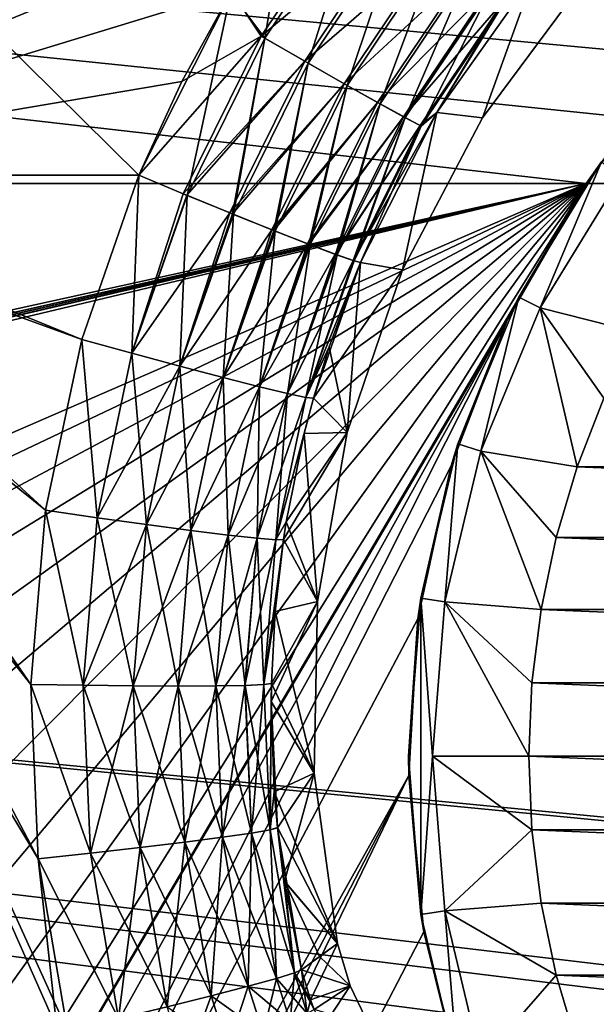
# Model space of a CAD drawing. Header units: metres. Extents: x -109 to 109, y -63 to 140.
# Tile 260 of 480: x -14.54 to -8.55, y 27.43 to 37.65. Entities that reach past the tile are written whole.
import ezdxf

# ---------------------------------------------------------------- set-up
doc = ezdxf.new("R2010")
doc.units = ezdxf.units.M
doc.layers.add('solid_502308_SW0001', color=7, linetype='CONTINUOUS')

msp = doc.modelspace()

# ---------------------------------------------------------------- linework, layer by layer
at = {"layer": 'solid_502308_SW0001'}
for points in [[(-76.5, 35.943851, 18.161783), (76.5, 35.943851, 18.161783), (76.5, 43.676754, 18.243267)], [(-76.5, 43.676754, 18.243267), (-76.5, 35.943851, 18.161783), (76.5, 43.676754, 18.243267)], [(-8.65567, 35.943851, -18.161783), (-76.5, 35.943851, -18.161783), (-76.5, 43.676754, -18.243267)], [(-8.14819, 36.622463, -18.178312), (-8.65567, 35.943851, -18.161783), (-76.5, 43.676754, -18.243267)], [(-7.587639, 37.257935, -18.192156), (-8.14819, 36.622463, -18.178312), (-76.5, 43.676754, -18.243267)], [(-6.977654, 37.846157, -18.203558), (-7.587639, 37.257935, -18.192156), (-76.5, 43.676754, -18.243267)], [(-11.755332, 38.835403, -14.819321), (-17.304546, 39.584164, -14.829102), (-18.592478, 36.031166, -14.762904)], [(-13.300772, 36.031166, 14.762904), (-18.073965, 36.031166, 14.762904), (-16.817614, 39.503925, 14.82816)], [(-12.344902, 37.928818, 14.804499), (-13.300772, 36.031166, 14.762904), (-16.817614, 39.503925, 14.82816)], [(-12.031625, 37.475391, -14.745392), (-11.016097, 38.990276, -14.770235), (-12.338088, 37.940155, -14.804704)], [(-10.601089, 38.671707, -14.595959), (-11.016097, 38.990276, -14.770235), (-12.031625, 37.475391, -14.745392)], [(-10.984507, 38.965614, 14.761302), (-11.993272, 37.453037, 14.735457), (-11.762776, 38.824806, 14.819166)], [(-11.542555, 37.193848, 14.551708), (-11.993272, 37.453037, 14.735457), (-10.984507, 38.965614, 14.761302)], [(-10.571759, 38.648914, 14.578458), (-11.542555, 37.193848, 14.551708), (-10.984507, 38.965614, 14.761302)], [(-11.755332, 38.835403, -14.819321), (-18.592478, 36.031166, -14.762904), (-12.338088, 37.940155, -14.804704)], [(-11.993272, 37.453037, 14.735457), (-12.344902, 37.928818, 14.804499), (-11.762776, 38.824806, 14.819166)], [(-11.578176, 37.214417, -14.571132), (-10.601089, 38.671707, -14.595959), (-12.031625, 37.475391, -14.745392)], [(-10.225701, 38.38517, -14.311232), (-10.601089, 38.671707, -14.595959), (-11.578176, 37.214417, -14.571132)], [(-11.136673, 36.962856, 14.258462), (-11.542555, 37.193848, 14.551708), (-10.571759, 38.648914, 14.578458)], [(-10.200069, 38.365345, 14.286014), (-11.136673, 36.962856, 14.258462), (-10.571759, 38.648914, 14.578458)], [(-11.167823, 36.980656, -14.28643), (-10.225701, 38.38517, -14.311232), (-11.578176, 37.214417, -14.571132)], [(-9.908199, 38.144604, -13.929906), (-10.225701, 38.38517, -14.311232), (-11.167823, 36.980656, -14.28643)], [(-10.795372, 36.771313, 13.869987), (-11.136673, 36.962856, 14.258462), (-10.200069, 38.365345, 14.286014)], [(-9.88752, 38.1287, 13.898198), (-10.795372, 36.771313, 13.869987), (-10.200069, 38.365345, 14.286014)], [(-10.820532, 36.785477, -13.905137), (-9.908199, 38.144604, -13.929906), (-11.167823, 36.980656, -14.28643)], [(-9.66403, 37.961712, -13.470535), (-9.908199, 38.144604, -13.929906), (-10.820532, 36.785477, -13.905137)], [(-10.535258, 36.628529, 13.405181), (-10.795372, 36.771313, 13.869987), (-9.88752, 38.1287, 13.898198)], [(-9.649319, 37.950493, 13.43388), (-10.535258, 36.628529, 13.405181), (-9.88752, 38.1287, 13.898198)], [(-9.731447, 36.62772), (-10.207394, 36.680573, 12.392159), (-9.197535, 38.103737, 12.417472)], [(-9.497055, 37.83939, 12.91565), (-9.197535, 38.103737, 12.417472), (-10.207394, 36.680573, 12.392159)], [(-9.197295, 38.104027, -12.417476), (-10.207151, 36.680973, -12.392167), (-9.731447, 36.62772)], [(-9.505075, 37.845394, -12.95547), (-10.207151, 36.680973, -12.392167), (-9.197295, 38.104027, -12.417476)], [(-9.197295, 38.104027, -12.417476), (-9.731447, 36.62772), (-8.667456, 38.058121)], [(-8.667456, 38.058121), (-9.731447, 36.62772), (-9.197535, 38.103737, 12.417472)], [(-12.338088, 37.940155, -14.804704), (-18.592478, 36.031166, -14.762904), (-12.85432, 37.00351, -14.786004)], [(-12.344902, 37.928818, 14.804499), (-12.798355, 35.82198, 14.697416), (-13.300772, 36.031166, 14.762904)], [(-12.031625, 37.475391, -14.745392), (-12.338088, 37.940155, -14.804704), (-12.85432, 37.00351, -14.786004)], [(-11.993272, 37.453037, 14.735457), (-12.798355, 35.82198, 14.697416), (-12.344902, 37.928818, 14.804499)], [(-10.5532, 36.638382, -13.445806), (-9.66403, 37.961712, -13.470535), (-10.820532, 36.785477, -13.905137)], [(-10.5532, 36.638382, -13.445806), (-9.505075, 37.845394, -12.95547), (-9.66403, 37.961712, -13.470535)], [(-10.368988, 36.541458, 12.886662), (-10.535258, 36.628529, 13.405181), (-9.649319, 37.950493, 13.43388)], [(-9.497055, 37.83939, 12.91565), (-10.368988, 36.541458, 12.886662), (-9.649319, 37.950493, 13.43388)], [(-10.5532, 36.638382, -13.445806), (-10.378835, 36.54652, -12.930784), (-9.505075, 37.845394, -12.95547)], [(-9.505075, 37.845394, -12.95547), (-10.378835, 36.54652, -12.930784), (-10.207151, 36.680973, -12.392167)], [(-9.497055, 37.83939, 12.91565), (-10.207394, 36.680573, 12.392159), (-10.368988, 36.541458, 12.886662)], [(-12.031625, 37.475391, -14.745392), (-12.85432, 37.00351, -14.786004), (-13.300772, 36.031166, -14.762904)], [(-12.84028, 35.839314, -14.707575), (-12.031625, 37.475391, -14.745392), (-13.300772, 36.031166, -14.762904)], [(-11.578176, 37.214417, -14.571132), (-12.031625, 37.475391, -14.745392), (-12.84028, 35.839314, -14.707575)], [(-11.993272, 37.453037, 14.735457), (-12.327234, 35.628841, 14.51863), (-12.798355, 35.82198, 14.697416)], [(-11.993272, 37.453037, 14.735457), (-12.317328, 35.624813, 14.513489), (-12.327234, 35.628841, 14.51863)], [(-11.542555, 37.193848, 14.551708), (-12.317328, 35.624813, 14.513489), (-11.993272, 37.453037, 14.735457)], [(-11.578176, 37.214417, -14.571132), (-12.84028, 35.839314, -14.707575), (-12.802204, 35.82357, -14.698386)], [(-12.356271, 35.640648, -14.533343), (-11.578176, 37.214417, -14.571132), (-12.802204, 35.82357, -14.698386)], [(-11.167823, 36.980656, -14.28643), (-11.578176, 37.214417, -14.571132), (-12.356271, 35.640648, -14.533343)], [(-11.542555, 37.193848, 14.551708), (-11.898345, 35.456192, 14.232143), (-12.317328, 35.624813, 14.513489)], [(-11.542555, 37.193848, 14.551708), (-11.884151, 35.450542, 14.220101), (-11.898345, 35.456192, 14.232143)], [(-11.136673, 36.962856, 14.258462), (-11.884151, 35.450542, 14.220101), (-11.542555, 37.193848, 14.551708)], [(-12.85432, 37.00351, -14.786004), (-18.592478, 36.031166, -14.762904), (-13.300772, 36.031166, -14.762904)], [(-11.167823, 36.980656, -14.28643), (-12.356271, 35.640648, -14.533343), (-12.327234, 35.628841, -14.51863)], [(-11.918216, 35.464108, -14.248686), (-11.167823, 36.980656, -14.28643), (-12.327234, 35.628841, -14.51863)], [(-10.820532, 36.785477, -13.905137), (-11.167823, 36.980656, -14.28643), (-11.918216, 35.464108, -14.248686)], [(-11.136673, 36.962856, 14.258462), (-11.535836, 35.313797, 13.852488), (-11.884151, 35.450542, 14.220101)], [(-11.136673, 36.962856, 14.258462), (-11.519898, 35.307648, 13.831527), (-11.535836, 35.313797, 13.852488)], [(-10.795372, 36.771313, 13.869987), (-11.519898, 35.307648, 13.831527), (-11.136673, 36.962856, 14.258462)], [(-10.820532, 36.785477, -13.905137), (-11.918216, 35.464108, -14.248686), (-11.898345, 35.456192, -14.232143)], [(-11.547428, 35.318279, -13.867451), (-10.820532, 36.785477, -13.905137), (-11.898345, 35.456192, -14.232143)], [(-10.5532, 36.638382, -13.445806), (-10.820532, 36.785477, -13.905137), (-11.547428, 35.318279, -13.867451)], [(-10.795372, 36.771313, 13.869987), (-11.256866, 35.208397, 13.397631), (-11.519898, 35.307648, 13.831527)], [(-10.795372, 36.771313, 13.869987), (-11.242293, 35.203075, 13.366673), (-11.256866, 35.208397, 13.397631)], [(-10.535258, 36.628529, 13.405181), (-11.242293, 35.203075, 13.366673), (-10.795372, 36.771313, 13.869987)], [(-10.5532, 36.638382, -13.445806), (-11.547428, 35.318279, -13.867451), (-11.535836, 35.313797, -13.852488)], [(-11.261949, 35.210258, -13.408188), (-10.5532, 36.638382, -13.445806), (-11.535836, 35.313797, -13.852488)], [(-11.261949, 35.210258, -13.408188), (-10.378835, 36.54652, -12.930784), (-10.5532, 36.638382, -13.445806)], [(-10.535258, 36.628529, 13.405181), (-11.074638, 35.144978, 12.889105), (-11.242293, 35.203075, 13.366673)], [(-11.074638, 35.144978, -12.889105), (-10.99778, 35.126541, -12.350977), (-10.207151, 36.680973, -12.392167)], [(-10.378835, 36.54652, -12.930784), (-11.074638, 35.144978, -12.889105), (-10.207151, 36.680973, -12.392167)], [(-10.535258, 36.628529, 13.405181), (-11.064841, 35.141918, 12.848156), (-11.074638, 35.144978, 12.889105)], [(-10.368988, 36.541458, 12.886662), (-11.064841, 35.141918, 12.848156), (-10.535258, 36.628529, 13.405181)], [(-10.207151, 36.680973, -12.392167), (-10.99778, 35.126541, -12.350977), (-10.561529, 35.050175)], [(-10.561529, 35.050175), (-10.99778, 35.126541, 12.350977), (-10.207394, 36.680573, 12.392159)], [(-10.368988, 36.541458, 12.886662), (-10.207394, 36.680573, 12.392159), (-10.99778, 35.126541, 12.350977)], [(-10.207151, 36.680973, -12.392167), (-10.561529, 35.050175), (-9.731447, 36.62772)], [(-9.731447, 36.62772), (-10.561529, 35.050175), (-10.207394, 36.680573, 12.392159)], [(-8.494868, 36.171505, -16.238144), (-8.65567, 35.943851, -18.161783), (-8.14819, 36.622463, -18.178312)], [(-11.256866, 35.208397, -13.397631), (-10.378835, 36.54652, -12.930784), (-11.261949, 35.210258, -13.408188)], [(-11.256866, 35.208397, -13.397631), (-11.074638, 35.144978, -12.889105), (-10.378835, 36.54652, -12.930784)], [(-10.368988, 36.541458, 12.886662), (-10.99778, 35.126541, 12.350977), (-11.064841, 35.141918, 12.848156)], [(-9.355701, 34.766621, -16.238144), (-8.65567, 35.943851, -18.161783), (-8.494868, 36.171505, -16.238144)], [(-9.132862, 34.653294, -16.238144), (-9.355701, 34.766621, -16.238144), (-8.494868, 36.171505, -16.238144)], [(-8.292424, 36.024799, -16.238144), (-9.132862, 34.653294, -16.238144), (-8.494868, 36.171505, -16.238144)], [(-12.844109, 15.340322, -14.231384), (-18.592478, 36.031166, -14.762904), (-20.089565, 9.311624, -14.076515)], [(-13.893529, 34.326725, -14.719119), (-13.300772, 36.031166, -14.762904), (-18.592478, 36.031166, -14.762904)], [(-14.421707, 30.746977, -14.62716), (-18.592478, 36.031166, -14.762904), (-14.344998, 28.935478, -14.580626)], [(-12.844109, 15.340322, -14.231384), (-14.344998, 28.935478, -14.580626), (-18.592478, 36.031166, -14.762904)], [(-14.270449, 32.553234, -14.673561), (-18.592478, 36.031166, -14.762904), (-14.421707, 30.746977, -14.62716)], [(-13.893529, 34.326725, -14.719119), (-18.592478, 36.031166, -14.762904), (-14.270449, 32.553234, -14.673561)], [(-18.073965, 36.031166, 14.762904), (-12.915963, 20.625893, 14.367164), (-18.305847, 20.625893, 14.367164)], [(-13.80707, 26.396374, 14.515399), (-12.915963, 20.625893, 14.367164), (-18.073965, 36.031166, 14.762904)], [(-13.80707, 26.396374, 14.515399), (-18.073965, 36.031166, 14.762904), (-14.042736, 27.150932, 14.534783)], [(-14.34504, 28.935701, 14.580631), (-14.042736, 27.150932, 14.534783), (-18.073965, 36.031166, 14.762904)], [(-14.421713, 30.746956, 14.62716), (-14.34504, 28.935701, 14.580631), (-18.073965, 36.031166, 14.762904)], [(-14.270452, 32.553253, 14.673561), (-14.421713, 30.746956, 14.62716), (-18.073965, 36.031166, 14.762904)], [(-13.893601, 34.326534, 14.719114), (-14.270452, 32.553253, 14.673561), (-18.073965, 36.031166, 14.762904)], [(-13.300772, 36.031166, 14.762904), (-13.893601, 34.326534, 14.719114), (-18.073965, 36.031166, 14.762904)], [(-13.300772, 36.031166, 14.762904), (-13.371789, 34.182575, 14.655948), (-13.893601, 34.326534, 14.719114)], [(-13.371711, 34.182755, -14.656), (-13.300772, 36.031166, -14.762904), (-13.893529, 34.326725, -14.719119)], [(-12.798355, 35.82198, 14.697416), (-13.371789, 34.182575, 14.655948), (-13.300772, 36.031166, 14.762904)], [(-13.371711, 34.182755, -14.656), (-12.84028, 35.839314, -14.707575), (-13.300772, 36.031166, -14.762904)], [(-9.132778, 34.653481, -34.238144), (-9.132862, 34.653294, -16.238144), (-8.292424, 36.024799, -16.238144)], [(-8.292499, 36.024696, -34.238144), (-9.132778, 34.653481, -34.238144), (-8.292424, 36.024799, -16.238144)], [(-8.292499, 36.024696, -34.238144), (-8.135121, 34.402508, -35.238144), (-9.132778, 34.653481, -34.238144)], [(69.468643, 21.833605, 17.799309), (76.5, 35.943851, 18.161783), (-76.5, 35.943851, 18.161783)], [(67.435486, 21.949877, 17.802296), (69.468643, 21.833605, 17.799309), (-76.5, 35.943851, 18.161783)], [(40.900002, 21.949877, 17.802296), (67.435486, 21.949877, 17.802296), (-76.5, 35.943851, 18.161783)], [(38.606739, 21.79129, 17.798223), (40.900002, 21.949877, 17.802296), (-76.5, 35.943851, 18.161783)], [(36.353371, 21.317671, 17.786057), (38.606739, 21.79129, 17.798223), (-76.5, 35.943851, 18.161783)], [(34.18816, 20.53858, 17.766043), (36.353371, 21.317671, 17.786057), (-76.5, 35.943851, 18.161783)], [(31.215277, 20.53858, 17.766043), (34.18816, 20.53858, 17.766043), (-76.5, 35.943851, 18.161783)], [(28.242392, 20.53858, 17.766043), (31.215277, 20.53858, 17.766043), (-76.5, 35.943851, 18.161783)], [(25.269508, 20.53858, 17.766043), (28.242392, 20.53858, 17.766043), (-76.5, 35.943851, 18.161783)], [(22.296625, 20.53858, 17.766043), (25.269508, 20.53858, 17.766043), (-76.5, 35.943851, 18.161783)], [(19.323742, 20.53858, 17.766043), (22.296625, 20.53858, 17.766043), (-76.5, 35.943851, 18.161783)], [(16.350859, 20.53858, 17.766043), (19.323742, 20.53858, 17.766043), (-76.5, 35.943851, 18.161783)], [(13.377975, 20.53858, 17.766043), (16.350859, 20.53858, 17.766043), (-76.5, 35.943851, 18.161783)], [(10.405092, 20.53858, 17.766043), (13.377975, 20.53858, 17.766043), (-76.5, 35.943851, 18.161783)], [(7.432209, 20.53858, 17.766043), (10.405092, 20.53858, 17.766043), (-76.5, 35.943851, 18.161783)], [(4.459325, 20.53858, 17.766043), (7.432209, 20.53858, 17.766043), (-76.5, 35.943851, 18.161783)], [(1.486442, 20.53858, 17.766043), (4.459325, 20.53858, 17.766043), (-76.5, 35.943851, 18.161783)], [(-1.486442, 20.53858, 17.766043), (1.486442, 20.53858, 17.766043), (-76.5, 35.943851, 18.161783)], [(-4.459325, 20.53858, 17.766043), (-1.486442, 20.53858, 17.766043), (-76.5, 35.943851, 18.161783)], [(-7.432209, 20.53858, 17.766043), (-4.459325, 20.53858, 17.766043), (-76.5, 35.943851, 18.161783)], [(-10.405092, 20.53858, 17.766043), (-7.432209, 20.53858, 17.766043), (-76.5, 35.943851, 18.161783)], [(-13.377975, 20.53858, 17.766043), (-10.405092, 20.53858, 17.766043), (-76.5, 35.943851, 18.161783)], [(-16.350859, 20.53858, 17.766043), (-13.377975, 20.53858, 17.766043), (-76.5, 35.943851, 18.161783)], [(-76.5, 21.024673, -17.77853), (-76.5, 35.943851, -18.161783), (-8.65567, 35.943851, -18.161783)], [(-74.365692, 21.152267, -17.781807), (-76.5, 21.024673, -17.77853), (-8.65567, 35.943851, -18.161783)], [(-74.275269, 21.162558, -17.782072), (-74.365692, 21.152267, -17.781807), (-8.65567, 35.943851, -18.161783)], [(-72.027893, 21.481852, -17.790274), (-74.275269, 21.162558, -17.782072), (-8.65567, 35.943851, -18.161783)], [(-71.851234, 21.508389, -17.790955), (-72.027893, 21.481852, -17.790274), (-8.65567, 35.943851, -18.161783)], [(-69.732101, 21.804592, -17.798565), (-71.851234, 21.508389, -17.790955), (-8.65567, 35.943851, -18.161783)], [(-69.464867, 21.833981, -17.79932), (-69.732101, 21.804592, -17.798565), (-8.65567, 35.943851, -18.161783)], [(-67.435486, 21.949877, -17.802296), (-69.464867, 21.833981, -17.79932), (-8.65567, 35.943851, -18.161783)], [(-40.900002, 21.949877, -17.802296), (-67.435486, 21.949877, -17.802296), (-8.65567, 35.943851, -18.161783)], [(-38.531078, 21.780636, -17.797949), (-40.900002, 21.949877, -17.802296), (-8.65567, 35.943851, -18.161783)], [(-36.203674, 21.274462, -17.784946), (-38.531078, 21.780636, -17.797949), (-8.65567, 35.943851, -18.161783)], [(-33.974323, 20.442659, -17.763578), (-36.203674, 21.274462, -17.784946), (-8.65567, 35.943851, -18.161783)], [(-31.885939, 19.301701, -17.734268), (-33.974323, 20.442659, -17.763578), (-8.65567, 35.943851, -18.161783)], [(-29.981926, 17.875437, -17.69763), (-31.885939, 19.301701, -17.734268), (-8.65567, 35.943851, -18.161783)], [(-28.300684, 16.192972, -17.654409), (-29.981926, 17.875437, -17.69763), (-8.65567, 35.943851, -18.161783)], [(-26.875666, 14.28767, -17.605465), (-28.300684, 16.192972, -17.654409), (-8.65567, 35.943851, -18.161783)], [(-25.736071, 12.197972, -17.551783), (-26.875666, 14.28767, -17.605465), (-8.65567, 35.943851, -18.161783)], [(-24.905809, 9.967262, -17.49448), (-25.736071, 12.197972, -17.551783), (-8.65567, 35.943851, -18.161783)], [(-24.612009, 8.812106, -17.464806), (-24.905809, 9.967262, -17.49448), (-8.65567, 35.943851, -18.161783)], [(-24.612009, 8.812106, -17.464806), (-8.65567, 35.943851, -18.161783), (-9.470439, 34.534348, -18.125574)], [(-9.355701, 34.766621, -16.238144), (-9.470439, 34.534348, -18.125574), (-8.65567, 35.943851, -18.161783)], [(-12.798355, 35.82198, 14.697416), (-12.87479, 34.048454, 14.47707), (-13.371789, 34.182575, 14.655948)], [(-13.371711, 34.182755, -14.656), (-12.802204, 35.82357, -14.698386), (-12.84028, 35.839314, -14.707575)], [(-13.371711, 34.182755, -14.656), (-12.356271, 35.640648, -14.533343), (-12.802204, 35.82357, -14.698386)], [(-12.798355, 35.82198, 14.697416), (-12.327234, 35.628841, 14.51863), (-12.87479, 34.048454, 14.47707)], [(-12.874696, 34.048653, -14.477116), (-12.356271, 35.640648, -14.533343), (-13.371711, 34.182755, -14.656)], [(-12.327234, 35.628841, 14.51863), (-12.317328, 35.624813, 14.513489), (-12.87479, 34.048454, 14.47707)], [(-12.317328, 35.624813, 14.513489), (-12.426205, 33.930599, 14.190934), (-12.87479, 34.048454, 14.47707)], [(-12.874696, 34.048653, -14.477116), (-12.327234, 35.628841, -14.51863), (-12.356271, 35.640648, -14.533343)], [(-12.874696, 34.048653, -14.477116), (-11.918216, 35.464108, -14.248686), (-12.327234, 35.628841, -14.51863)], [(-12.317328, 35.624813, 14.513489), (-11.898345, 35.456192, 14.232143), (-12.426205, 33.930599, 14.190934)], [(-12.426097, 33.930817, -14.190969), (-11.918216, 35.464108, -14.248686), (-12.874696, 34.048653, -14.477116)], [(-12.426097, 33.930817, -14.190969), (-11.898345, 35.456192, -14.232143), (-11.918216, 35.464108, -14.248686)], [(-11.898345, 35.456192, 14.232143), (-11.884151, 35.450542, 14.220101), (-12.426205, 33.930599, 14.190934)], [(-11.884151, 35.450542, 14.220101), (-12.047349, 33.834614, 13.811135), (-12.426205, 33.930599, 14.190934)], [(-12.426097, 33.930817, -14.190969), (-11.547428, 35.318279, -13.867451), (-11.898345, 35.456192, -14.232143)], [(-11.884151, 35.450542, 14.220101), (-11.535836, 35.313797, 13.852488), (-12.047349, 33.834614, 13.811135)], [(-12.047232, 33.83485, -13.811155), (-11.547428, 35.318279, -13.867451), (-12.426097, 33.930817, -14.190969)], [(-11.535836, 35.313797, 13.852488), (-11.519898, 35.307648, 13.831527), (-12.047349, 33.834614, 13.811135)], [(-11.519898, 35.307648, 13.831527), (-11.756227, 33.765057, 13.355723), (-12.047349, 33.834614, 13.811135)], [(-12.047232, 33.83485, -13.811155), (-11.535836, 35.313797, -13.852488), (-11.547428, 35.318279, -13.867451)], [(-12.047232, 33.83485, -13.811155), (-11.261949, 35.210258, -13.408188), (-11.535836, 35.313797, -13.852488)], [(-11.519898, 35.307648, 13.831527), (-11.256866, 35.208397, 13.397631), (-11.756227, 33.765057, 13.355723)], [(-11.756104, 33.765308, -13.355726), (-11.261949, 35.210258, -13.408188), (-12.047232, 33.83485, -13.811155)], [(-11.256866, 35.208397, 13.397631), (-11.242293, 35.203075, 13.366673), (-11.756227, 33.765057, 13.355723)], [(-11.242293, 35.203075, 13.366673), (-11.566673, 33.725235, 12.846339), (-11.756227, 33.765057, 13.355723)], [(-11.756104, 33.765308, -13.355726), (-11.256866, 35.208397, -13.397631), (-11.261949, 35.210258, -13.408188)], [(-11.756104, 33.765308, -13.355726), (-11.074638, 35.144978, -12.889105), (-11.256866, 35.208397, -13.397631)], [(-11.242293, 35.203075, 13.366673), (-11.074638, 35.144978, 12.889105), (-11.566673, 33.725235, 12.846339)], [(-11.56655, 33.725498, -12.846324), (-11.074638, 35.144978, -12.889105), (-11.756104, 33.765308, -13.355726)], [(-11.074638, 35.144978, 12.889105), (-11.064841, 35.141918, 12.848156), (-11.566673, 33.725235, 12.846339)], [(-11.064841, 35.141918, 12.848156), (-10.99778, 35.126541, 12.350977), (-11.566673, 33.725235, 12.846339)], [(-11.566673, 33.725235, 12.846339), (-10.99778, 35.126541, 12.350977), (-11.325583, 34.250271, 12.323745)], [(-11.56655, 33.725498, -12.846324), (-10.99778, 35.126541, -12.350977), (-11.074638, 35.144978, -12.889105)], [(-11.56655, 33.725498, -12.846324), (-11.487748, 33.717331, -12.307194), (-10.99778, 35.126541, -12.350977)], [(-10.99778, 35.126541, -12.350977), (-11.487748, 33.717331, -12.307194), (-10.561529, 35.050175)], [(-11.138122, 33.362209), (-11.325583, 34.250271, 12.323745), (-10.99778, 35.126541, 12.350977)], [(-10.561529, 35.050175), (-11.138122, 33.362209), (-10.99778, 35.126541, 12.350977)], [(-11.487748, 33.717331, -12.307194), (-11.138122, 33.362209), (-10.561529, 35.050175)], [(-9.986031, 33.244877, -16.238144), (-9.470439, 34.534348, -18.125574), (-9.355701, 34.766621, -16.238144)], [(-9.748315, 33.167419, -16.238144), (-9.986031, 33.244877, -16.238144), (-9.355701, 34.766621, -16.238144)], [(-9.132862, 34.653294, -16.238144), (-9.748315, 33.167419, -16.238144), (-9.355701, 34.766621, -16.238144)], [(-9.748307, 33.167492, -34.238144), (-9.748315, 33.167419, -16.238144), (-9.132862, 34.653294, -16.238144)], [(-9.132778, 34.653481, -34.238144), (-9.748307, 33.167492, -34.238144), (-9.132862, 34.653294, -16.238144)], [(-9.132778, 34.653481, -34.238144), (-8.748788, 33.00351, -35.238144), (-9.748307, 33.167492, -34.238144)], [(-9.132778, 34.653481, -34.238144), (-8.135121, 34.402508, -35.238144), (-8.470903, 33.71563, -35.238144)], [(-9.132778, 34.653481, -34.238144), (-8.470903, 33.71563, -35.238144), (-8.748788, 33.00351, -35.238144)], [(-24.401468, 7.638812, -17.434666), (-24.612009, 8.812106, -17.464806), (-9.470439, 34.534348, -18.125574)], [(-24.23427, 5.269184, -17.373793), (-24.401468, 7.638812, -17.434666), (-9.470439, 34.534348, -18.125574)], [(-24.23427, 5.269184, -17.373793), (-9.470439, 34.534348, -18.125574), (-10.057412, 33.016289, -18.086578)], [(-9.986031, 33.244877, -16.238144), (-10.057412, 33.016289, -18.086578), (-9.470439, 34.534348, -18.125574)], [(-13.893601, 34.326534, 14.719114), (-13.733442, 32.475533, 14.611909), (-14.270452, 32.553253, 14.673561)], [(-13.893529, 34.326725, -14.719119), (-14.270449, 32.553234, -14.673561), (-13.733466, 32.47551, -14.611899)], [(-13.371789, 34.182575, 14.655948), (-13.733442, 32.475533, 14.611909), (-13.893601, 34.326534, 14.719114)], [(-13.371711, 34.182755, -14.656), (-13.893529, 34.326725, -14.719119), (-13.733466, 32.47551, -14.611899)], [(-11.566673, 33.725235, 12.846339), (-11.325583, 34.250271, 12.323745), (-11.48782, 33.717072, 12.307186)], [(-11.138122, 33.362209), (-11.48782, 33.717072, 12.307186), (-11.325583, 34.250271, 12.323745)], [(-12.874696, 34.048653, -14.477116), (-13.371711, 34.182755, -14.656), (-13.733466, 32.47551, -14.611899)], [(-13.371789, 34.182575, 14.655948), (-13.222038, 32.40469, 14.433943), (-13.733442, 32.475533, 14.611909)], [(-13.371789, 34.182575, 14.655948), (-12.87479, 34.048454, 14.47707), (-13.222038, 32.40469, 14.433943)], [(-12.874696, 34.048653, -14.477116), (-13.733466, 32.47551, -14.611899), (-13.222065, 32.404663, -14.433933)], [(-12.426097, 33.930817, -14.190969), (-12.874696, 34.048653, -14.477116), (-13.222065, 32.404663, -14.433933)], [(-12.87479, 34.048454, 14.47707), (-12.760661, 32.343994, 14.148159), (-13.222038, 32.40469, 14.433943)], [(-12.87479, 34.048454, 14.47707), (-12.426205, 33.930599, 14.190934), (-12.760661, 32.343994, 14.148159)], [(-12.426097, 33.930817, -14.190969), (-13.222065, 32.404663, -14.433933), (-12.760691, 32.343964, -14.14815)], [(-12.047232, 33.83485, -13.811155), (-12.426097, 33.930817, -14.190969), (-12.760691, 32.343964, -14.14815)], [(-12.426205, 33.930599, 14.190934), (-12.371325, 32.296341, 13.768195), (-12.760661, 32.343994, 14.148159)], [(-12.426205, 33.930599, 14.190934), (-12.047349, 33.834614, 13.811135), (-12.371325, 32.296341, 13.768195)], [(-12.047232, 33.83485, -13.811155), (-12.760691, 32.343964, -14.14815), (-12.371358, 32.29631, -13.768187)], [(-11.756104, 33.765308, -13.355726), (-12.047232, 33.83485, -13.811155), (-12.371358, 32.29631, -13.768187)], [(-12.047349, 33.834614, 13.811135), (-12.072609, 32.264008, 13.312181), (-12.371325, 32.296341, 13.768195)], [(-12.047349, 33.834614, 13.811135), (-11.756227, 33.765057, 13.355723), (-12.072609, 32.264008, 13.312181)], [(-11.756104, 33.765308, -13.355726), (-12.371358, 32.29631, -13.768187), (-12.072644, 32.263973, -13.312174)], [(-11.56655, 33.725498, -12.846324), (-11.756104, 33.765308, -13.355726), (-12.072644, 32.263973, -13.312174)], [(-11.56655, 33.725498, -12.846324), (-12.072644, 32.263973, -13.312174), (-11.878802, 32.248493, -12.80187)], [(-11.756227, 33.765057, 13.355723), (-11.878766, 32.248531, 12.801877), (-12.072609, 32.264008, 13.312181)], [(-11.56655, 33.725498, -12.846324), (-11.878802, 32.248493, -12.80187), (-11.487748, 33.717331, -12.307194)], [(-11.756227, 33.765057, 13.355723), (-11.566673, 33.725235, 12.846339), (-11.878766, 32.248531, 12.801877)], [(-11.566673, 33.725235, 12.846339), (-11.48782, 33.717072, 12.307186), (-11.878766, 32.248531, 12.801877)], [(-11.878802, 32.248493, -12.80187), (-11.583703, 33.350948, -12.295805), (-11.487748, 33.717331, -12.307194)], [(-11.878766, 32.248531, 12.801877), (-11.48782, 33.717072, 12.307186), (-11.583826, 33.350449, 12.295791)], [(-11.138122, 33.362209), (-11.583826, 33.350449, 12.295791), (-11.48782, 33.717072, 12.307186)], [(-11.487748, 33.717331, -12.307194), (-11.583703, 33.350948, -12.295805), (-11.138122, 33.362209)], [(-8.748788, 33.00351, -35.238144), (-8.470903, 33.71563, -35.238144), (8.748788, 33.00351, -35.238144)], [(-11.878802, 32.248493, -12.80187), (-11.77067, 32.433304, -12.267303), (-11.583703, 33.350948, -12.295805)], [(-11.878766, 32.248531, 12.801877), (-11.583826, 33.350449, 12.295791), (-11.770713, 32.433044, 12.267295)], [(-11.799016, 32.250668, -12.261629), (-11.446688, 31.606052), (-11.138122, 33.362209)], [(-11.77067, 32.433304, -12.267303), (-11.799016, 32.250668, -12.261629), (-11.138122, 33.362209)], [(-11.446688, 31.606052), (-11.770713, 32.433044, 12.267295), (-11.583826, 33.350449, 12.295791)], [(-11.583703, 33.350948, -12.295805), (-11.77067, 32.433304, -12.267303), (-11.138122, 33.362209)], [(-11.138122, 33.362209), (-11.446688, 31.606052), (-11.583826, 33.350449, 12.295791)], [(-10.370777, 31.642332, -16.238144), (-10.057412, 33.016289, -18.086578), (-9.986031, 33.244877, -16.238144)], [(-10.123778, 31.603567, -16.238144), (-10.370777, 31.642332, -16.238144), (-9.986031, 33.244877, -16.238144)], [(-9.748315, 33.167419, -16.238144), (-10.123778, 31.603567, -16.238144), (-9.986031, 33.244877, -16.238144)], [(-9.748307, 33.167492, -34.238144), (-10.123824, 31.603336, -34.238144), (-9.748315, 33.167419, -16.238144)], [(-9.748307, 33.167492, -34.238144), (-9.12384, 31.522491, -35.238144), (-10.123824, 31.603336, -34.238144)], [(-10.123824, 31.603336, -34.238144), (-10.123778, 31.603567, -16.238144), (-9.748315, 33.167419, -16.238144)], [(-9.748307, 33.167492, -34.238144), (-8.748788, 33.00351, -35.238144), (-8.966891, 32.270905, -35.238144)], [(-9.748307, 33.167492, -34.238144), (-8.966891, 32.270905, -35.238144), (-9.12384, 31.522491, -35.238144)], [(-24.23427, 5.269184, -17.373793), (-10.057412, 33.016289, -18.086578), (-10.402818, 31.42528, -18.045708)], [(-10.370777, 31.642332, -16.238144), (-10.402818, 31.42528, -18.045708), (-10.057412, 33.016289, -18.086578)], [(-8.966891, 32.270905, -35.238144), (-8.748788, 33.00351, -35.238144), (8.966891, 32.270905, -35.238144)], [(-8.748788, 33.00351, -35.238144), (8.748788, 33.00351, -35.238144), (8.966891, 32.270905, -35.238144)], [(-14.270452, 32.553253, 14.673561), (-13.877878, 30.737362, 14.567009), (-14.421713, 30.746956, 14.62716)], [(-14.270449, 32.553234, -14.673561), (-14.421707, 30.746977, -14.62716), (-13.877897, 30.737396, -14.567)], [(-13.733442, 32.475533, 14.611909), (-13.877878, 30.737362, 14.567009), (-14.270452, 32.553253, 14.673561)], [(-13.733466, 32.47551, -14.611899), (-14.270449, 32.553234, -14.673561), (-13.877897, 30.737396, -14.567)], [(-13.222065, 32.404663, -14.433933), (-13.733466, 32.47551, -14.611899), (-13.877897, 30.737396, -14.567)], [(-13.222065, 32.404663, -14.433933), (-13.877897, 30.737396, -14.567), (-13.360122, 30.731237, -14.389971)], [(-13.733442, 32.475533, 14.611909), (-13.3601, 30.731199, 14.389978), (-13.877878, 30.737362, 14.567009)], [(-13.733442, 32.475533, 14.611909), (-13.222038, 32.40469, 14.433943), (-13.3601, 30.731199, 14.389978)], [(-12.760691, 32.343964, -14.14815), (-13.222065, 32.404663, -14.433933), (-13.360122, 30.731237, -14.389971)], [(-13.222038, 32.40469, 14.433943), (-12.893188, 30.728872, 14.104564), (-13.3601, 30.731199, 14.389978)], [(-13.222038, 32.40469, 14.433943), (-12.760661, 32.343994, 14.148159), (-12.893188, 30.728872, 14.104564)], [(-11.878802, 32.248493, -12.80187), (-11.799016, 32.250668, -12.261629), (-11.77067, 32.433304, -12.267303)], [(-11.878766, 32.248531, 12.801877), (-11.770713, 32.433044, 12.267295), (-11.799014, 32.250683, 12.261629)], [(-11.446688, 31.606052), (-11.799014, 32.250683, 12.261629), (-11.770713, 32.433044, 12.267295)], [(-12.760691, 32.343964, -14.14815), (-13.360122, 30.731237, -14.389971), (-12.893214, 30.728914, -14.104558)], [(-12.371358, 32.29631, -13.768187), (-12.760691, 32.343964, -14.14815), (-12.893214, 30.728914, -14.104558)], [(-12.371358, 32.29631, -13.768187), (-12.893214, 30.728914, -14.104558), (-12.499545, 30.730539, -13.724437)], [(-12.760661, 32.343994, 14.148159), (-12.499516, 30.730494, 13.724442), (-12.893188, 30.728872, 14.104564)], [(-12.760661, 32.343994, 14.148159), (-12.371325, 32.296341, 13.768195), (-12.499516, 30.730494, 13.724442)], [(-12.072644, 32.263973, -13.312174), (-12.371358, 32.29631, -13.768187), (-12.499545, 30.730539, -13.724437)], [(-12.371325, 32.296341, 13.768195), (-12.197948, 30.735985, 13.267823), (-12.499516, 30.730494, 13.724442)], [(-12.371325, 32.296341, 13.768195), (-12.072609, 32.264008, 13.312181), (-12.197948, 30.735985, 13.267823)], [(-12.072644, 32.263973, -13.312174), (-12.499545, 30.730539, -13.724437), (-12.197979, 30.736032, -13.26782)], [(-11.878802, 32.248493, -12.80187), (-12.072644, 32.263973, -13.312174), (-12.197979, 30.736032, -13.26782)], [(-11.878802, 32.248493, -12.80187), (-12.197979, 30.736032, -13.26782), (-12.002965, 30.745132, -12.756589)], [(-12.072609, 32.264008, 13.312181), (-12.002933, 30.745085, 12.75659), (-12.197948, 30.735985, 13.267823)], [(-12.072609, 32.264008, 13.312181), (-11.878766, 32.248531, 12.801877), (-12.002933, 30.745085, 12.75659)], [(-12.002965, 30.745132, -12.756589), (-11.885055, 31.503878, -12.238434), (-11.799016, 32.250668, -12.261629)], [(-11.878802, 32.248493, -12.80187), (-12.002965, 30.745132, -12.756589), (-11.799016, 32.250668, -12.261629)], [(-12.002933, 30.745085, 12.75659), (-11.799014, 32.250683, 12.261629), (-11.885055, 31.503872, 12.238432)], [(-11.878766, 32.248531, 12.801877), (-11.799014, 32.250683, 12.261629), (-12.002933, 30.745085, 12.75659)], [(-11.446688, 31.606052), (-11.885055, 31.503872, 12.238432), (-11.799014, 32.250683, 12.261629)], [(-11.799016, 32.250668, -12.261629), (-11.885055, 31.503878, -12.238434), (-11.446688, 31.606052)], [(-9.12384, 31.522491, -35.238144), (-8.966891, 32.270905, -35.238144), (9.12384, 31.522491, -35.238144)], [(-8.966891, 32.270905, -35.238144), (8.966891, 32.270905, -35.238144), (9.12384, 31.522491, -35.238144)], [(-11.926165, 30.568336, -12.209369), (-11.480109, 29.823915), (-11.446688, 31.606052)], [(-11.923789, 30.757345, -12.215243), (-11.926165, 30.568336, -12.209369), (-11.446688, 31.606052)], [(-11.885055, 31.503878, -12.238434), (-11.923789, 30.757345, -12.215243), (-11.446688, 31.606052)], [(-11.446688, 31.606052), (-11.480109, 29.823915), (-11.885055, 31.503872, 12.238432)], [(-10.5, 30, -16.238144), (-10.402818, 31.42528, -18.045708), (-10.370777, 31.642332, -16.238144)], [(-10.370777, 28.357668, -16.238144), (-10.5, 30, -16.238144), (-10.370777, 31.642332, -16.238144)], [(-10.25, 30, -16.238144), (-10.370777, 28.357668, -16.238144), (-10.370777, 31.642332, -16.238144)], [(-10.123778, 31.603567, -16.238144), (-10.25, 30, -16.238144), (-10.370777, 31.642332, -16.238144)], [(-10.25, 30, -34.238144), (-10.25, 30, -16.238144), (-10.123778, 31.603567, -16.238144)], [(-10.123824, 31.603336, -34.238144), (-10.25, 30, -34.238144), (-10.123778, 31.603567, -16.238144)], [(-10.123824, 31.603336, -34.238144), (-9.25, 30, -35.238144), (-10.25, 30, -34.238144)], [(-10.123824, 31.603336, -34.238144), (-9.12384, 31.522491, -35.238144), (-9.218389, 30.764055, -35.238144)], [(-10.123824, 31.603336, -34.238144), (-9.218389, 30.764055, -35.238144), (-9.25, 30, -35.238144)], [(-12.002965, 30.745132, -12.756589), (-11.923789, 30.757345, -12.215243), (-11.885055, 31.503878, -12.238434)], [(-12.002933, 30.745085, 12.75659), (-11.885055, 31.503872, 12.238432), (-11.923789, 30.757322, 12.21524)], [(-11.480109, 29.823915), (-11.923789, 30.757322, 12.21524), (-11.885055, 31.503872, 12.238432)], [(-9.218389, 30.764055, -35.238144), (-9.12384, 31.522491, -35.238144), (9.218389, 30.764055, -35.238144)], [(-9.12384, 31.522491, -35.238144), (9.12384, 31.522491, -35.238144), (9.218389, 30.764055, -35.238144)], [(-24.23427, 5.269184, -17.373793), (-10.402818, 31.42528, -18.045708), (-10.498093, 29.799944, -18.003954)], [(-10.5, 30, -16.238144), (-10.498093, 29.799944, -18.003954), (-10.402818, 31.42528, -18.045708)], [(-9.25, 30, -35.238144), (-9.218389, 30.764055, -35.238144), (9.25, 30, -35.238144)], [(-9.218389, 30.764055, -35.238144), (9.218389, 30.764055, -35.238144), (9.25, 30, -35.238144)], [(-14.421713, 30.746956, 14.62716), (-13.802966, 28.994324, 14.521923), (-14.34504, 28.935701, 14.580631)], [(-13.877878, 30.737362, 14.567009), (-13.802966, 28.994324, 14.521923), (-14.421713, 30.746956, 14.62716)], [(-14.421707, 30.746977, -14.62716), (-14.344998, 28.935478, -14.580626), (-13.802925, 28.994137, -14.521968)], [(-13.877897, 30.737396, -14.567), (-14.421707, 30.746977, -14.62716), (-13.802925, 28.994137, -14.521968)], [(-13.360122, 30.731237, -14.389971), (-13.877897, 30.737396, -14.567), (-13.802925, 28.994137, -14.521968)], [(-13.877878, 30.737362, 14.567009), (-13.286983, 29.053272, 14.345841), (-13.802966, 28.994324, 14.521923)], [(-13.877878, 30.737362, 14.567009), (-13.3601, 30.731199, 14.389978), (-13.286983, 29.053272, 14.345841)], [(-13.360122, 30.731237, -14.389971), (-13.802925, 28.994137, -14.521968), (-13.286935, 29.053061, -14.345881)], [(-12.893214, 30.728914, -14.104558), (-13.360122, 30.731237, -14.389971), (-13.286935, 29.053061, -14.345881)], [(-13.3601, 30.731199, 14.389978), (-12.821909, 29.10965, 14.060805), (-13.286983, 29.053272, 14.345841)], [(-13.3601, 30.731199, 14.389978), (-12.893188, 30.728872, 14.104564), (-12.821909, 29.10965, 14.060805)], [(-12.893214, 30.728914, -14.104558), (-13.286935, 29.053061, -14.345881), (-12.821855, 29.109417, -14.060841)], [(-12.499545, 30.730539, -13.724437), (-12.893214, 30.728914, -14.104558), (-12.821855, 29.109417, -14.060841)], [(-12.893188, 30.728872, 14.104564), (-12.499516, 30.730494, 13.724442), (-12.430122, 29.160744, 13.680532)], [(-12.893188, 30.728872, 14.104564), (-12.430122, 29.160744, 13.680532), (-12.821909, 29.10965, 14.060805)], [(-12.499545, 30.730539, -13.724437), (-12.821855, 29.109417, -14.060841), (-12.430062, 29.160492, -13.680559)], [(-12.197979, 30.736032, -13.26782), (-12.499545, 30.730539, -13.724437), (-12.430062, 29.160492, -13.680559)], [(-12.499516, 30.730494, 13.724442), (-12.197948, 30.735985, 13.267823), (-12.130473, 29.204096, 13.223316)], [(-12.499516, 30.730494, 13.724442), (-12.130473, 29.204096, 13.223316), (-12.430122, 29.160744, 13.680532)], [(-12.197979, 30.736032, -13.26782), (-12.430062, 29.160492, -13.680559), (-12.130408, 29.203831, -13.223335)], [(-12.002965, 30.745132, -12.756589), (-12.197979, 30.736032, -13.26782), (-12.130408, 29.203831, -13.223335)], [(-12.197948, 30.735985, 13.267823), (-12.002933, 30.745085, 12.75659), (-11.93738, 29.237619, 12.711159)], [(-12.197948, 30.735985, 13.267823), (-11.93738, 29.237619, 12.711159), (-12.130473, 29.204096, 13.223316)], [(-12.002965, 30.745132, -12.756589), (-12.130408, 29.203831, -13.223335), (-11.937312, 29.237345, -12.711168)], [(-12.002965, 30.745132, -12.756589), (-11.937312, 29.237345, -12.711168), (-11.923789, 30.757345, -12.215243)], [(-12.002933, 30.745085, 12.75659), (-11.923789, 30.757322, 12.21524), (-11.93738, 29.237619, 12.711159)], [(-11.93738, 29.237619, 12.711159), (-11.923789, 30.757322, 12.21524), (-11.926164, 30.568592, 12.209374)], [(-11.937312, 29.237345, -12.711168), (-11.926165, 30.568336, -12.209369), (-11.923789, 30.757345, -12.215243)], [(-11.480109, 29.823915), (-11.926164, 30.568592, 12.209374), (-11.923789, 30.757322, 12.21524)], [(-11.93738, 29.237619, 12.711159), (-11.926164, 30.568592, 12.209374), (-11.89378, 29.632891, 12.180302)], [(-11.937312, 29.237345, -12.711168), (-11.860231, 29.259398, -12.168687), (-11.926165, 30.568336, -12.209369)], [(-11.926165, 30.568336, -12.209369), (-11.893742, 29.632387, -12.180285), (-11.480109, 29.823915)], [(-11.926165, 30.568336, -12.209369), (-11.860231, 29.259398, -12.168687), (-11.893742, 29.632387, -12.180285)], [(-11.480109, 29.823915), (-11.89378, 29.632891, 12.180302), (-11.926164, 30.568592, 12.209374)], [(-10.370777, 28.357668, -16.238144), (-10.498093, 29.799944, -18.003954), (-10.5, 30, -16.238144)], [(-10.25, 30, -16.238144), (-10.123778, 28.396433, -16.238144), (-10.370777, 28.357668, -16.238144)], [(-10.123824, 28.396664, -34.238144), (-10.123778, 28.396433, -16.238144), (-10.25, 30, -16.238144)], [(-10.25, 30, -34.238144), (-10.123824, 28.396664, -34.238144), (-10.25, 30, -16.238144)], [(-10.25, 30, -34.238144), (-9.25, 30, -35.238144), (-9.218389, 29.235945, -35.238144)], [(-10.25, 30, -34.238144), (-9.218389, 29.235945, -35.238144), (-10.123824, 28.396664, -34.238144)], [(9.218389, 29.235945, -35.238144), (-9.25, 30, -35.238144), (9.25, 30, -35.238144)], [(9.218389, 29.235945, -35.238144), (-9.218389, 29.235945, -35.238144), (-9.25, 30, -35.238144)], [(-10.498093, 29.799944, -18.003954), (-10.340969, 28.17944, -17.962326), (-24.237686, 1.46148, -17.275978)], [(-24.235979, 3.365574, -17.32489), (-10.498093, 29.799944, -18.003954), (-24.237686, 1.46148, -17.275978)], [(-24.235979, 3.365574, -17.32489), (-24.23427, 5.269184, -17.373793), (-10.498093, 29.799944, -18.003954)], [(-11.480109, 29.823915), (-11.237526, 28.057051), (-11.89378, 29.632891, 12.180302)], [(-11.893742, 29.632387, -12.180285), (-11.860231, 29.259398, -12.168687), (-11.480109, 29.823915)], [(-11.860231, 29.259398, -12.168687), (-11.788025, 28.702158, -12.151379), (-11.480109, 29.823915)], [(-11.788025, 28.702158, -12.151379), (-11.237526, 28.057051), (-11.480109, 29.823915)], [(-10.370777, 28.357668, -16.238144), (-10.340969, 28.17944, -17.962326), (-10.498093, 29.799944, -18.003954)], [(-11.93738, 29.237619, 12.711159), (-11.89378, 29.632891, 12.180302), (-11.860264, 29.259697, 12.168696)], [(-11.237526, 28.057051), (-11.860264, 29.259697, 12.168696), (-11.89378, 29.632891, 12.180302)], [(-12.130473, 29.204096, 13.223316), (-11.93738, 29.237619, 12.711159), (-11.684144, 27.752821, 12.666429)], [(-11.872311, 27.695452, -13.179523), (-11.937312, 29.237345, -12.711168), (-12.130408, 29.203831, -13.223335)], [(-11.93738, 29.237619, 12.711159), (-11.860264, 29.259697, 12.168696), (-11.684144, 27.752821, 12.666429)], [(-11.684144, 27.752821, -12.666429), (-11.860231, 29.259398, -12.168687), (-11.937312, 29.237345, -12.711168)], [(-11.872311, 27.695452, -13.179523), (-11.684144, 27.752821, -12.666429), (-11.937312, 29.237345, -12.711168)], [(-11.237526, 28.057051), (-11.788109, 28.702702, 12.151396), (-11.860264, 29.259697, 12.168696)], [(-11.684144, 27.752821, 12.666429), (-11.860264, 29.259697, 12.168696), (-11.788109, 28.702702, 12.151396)], [(-11.860231, 29.259398, -12.168687), (-11.609932, 27.784212, -12.122856), (-11.788025, 28.702158, -12.151379)], [(-11.684144, 27.752821, -12.666429), (-11.609932, 27.784212, -12.122856), (-11.860231, 29.259398, -12.168687)], [(-10.123824, 28.396664, -34.238144), (-9.218389, 29.235945, -35.238144), (-9.12384, 28.477509, -35.238144)], [(9.12384, 28.477509, -35.238144), (-9.12384, 28.477509, -35.238144), (-9.218389, 29.235945, -35.238144)], [(9.218389, 29.235945, -35.238144), (9.12384, 28.477509, -35.238144), (-9.218389, 29.235945, -35.238144)], [(-12.821909, 29.10965, 14.060805), (-12.430122, 29.160744, 13.680532), (-12.165339, 27.614876, 13.637352)], [(-12.549072, 27.514986, -14.017792), (-12.430062, 29.160492, -13.680559), (-12.821855, 29.109417, -14.060841)], [(-12.549072, 27.514986, -14.017792), (-12.165339, 27.614876, -13.637351), (-12.430062, 29.160492, -13.680559)], [(-12.430122, 29.160744, 13.680532), (-12.130473, 29.204096, 13.223316), (-11.87231, 27.695452, 13.179524)], [(-12.430122, 29.160744, 13.680532), (-11.87231, 27.695452, 13.179524), (-12.165339, 27.614876, 13.637352)], [(-12.165339, 27.614876, -13.637351), (-12.130408, 29.203831, -13.223335), (-12.430062, 29.160492, -13.680559)], [(-12.165339, 27.614876, -13.637351), (-11.872311, 27.695452, -13.179523), (-12.130408, 29.203831, -13.223335)], [(-12.130473, 29.204096, 13.223316), (-11.684144, 27.752821, 12.666429), (-11.87231, 27.695452, 13.179524)], [(-13.802966, 28.994324, 14.521923), (-13.286983, 29.053272, 14.345841), (-13.004971, 27.40061, 14.302464)], [(-13.511008, 27.277271, -14.477615), (-13.286935, 29.053061, -14.345881), (-13.802925, 28.994137, -14.521968)], [(-13.511008, 27.277271, -14.477615), (-13.004971, 27.40061, -14.302464), (-13.286935, 29.053061, -14.345881)], [(-13.286983, 29.053272, 14.345841), (-12.821909, 29.10965, 14.060805), (-12.549072, 27.514986, 14.017792)], [(-13.286983, 29.053272, 14.345841), (-12.549072, 27.514986, 14.017792), (-13.004971, 27.40061, 14.302464)], [(-13.004971, 27.40061, -14.302464), (-12.821855, 29.109417, -14.060841), (-13.286935, 29.053061, -14.345881)], [(-13.004971, 27.40061, -14.302464), (-12.549072, 27.514986, -14.017792), (-12.821855, 29.109417, -14.060841)], [(-12.821909, 29.10965, 14.060805), (-12.165339, 27.614876, 13.637352), (-12.549072, 27.514986, 14.017792)], [(-14.34504, 28.935701, 14.580631), (-13.802966, 28.994324, 14.521923), (-13.511008, 27.277271, 14.477615)], [(-14.34504, 28.935701, 14.580631), (-13.511008, 27.277271, 14.477615), (-14.042736, 27.150932, 14.534783)], [(-13.511008, 27.277271, -14.477615), (-13.802925, 28.994137, -14.521968), (-14.344998, 28.935478, -14.580626)], [(-13.511008, 27.277271, -14.477615), (-14.344998, 28.935478, -14.580626), (-14.042736, 27.150932, -14.534783)], [(-12.844109, 15.340322, -14.231384), (-14.042736, 27.150932, -14.534783), (-14.344998, 28.935478, -14.580626)], [(-13.802966, 28.994324, 14.521923), (-13.004971, 27.40061, 14.302464), (-13.511008, 27.277271, 14.477615)], [(-11.424185, 27.921005, 6.061429), (-11.609932, 27.784212, 12.122856), (-11.788109, 28.702702, 12.151396)], [(-11.684144, 27.752821, 12.666429), (-11.788109, 28.702702, 12.151396), (-11.609932, 27.784212, 12.122856)], [(-11.237526, 28.057051), (-11.424185, 27.921005, 6.061429), (-11.788109, 28.702702, 12.151396)], [(-11.788025, 28.702158, -12.151379), (-11.609932, 27.784212, -12.122856), (-11.237526, 28.057051)], [(-10.123824, 28.396664, -34.238144), (-9.12384, 28.477509, -35.238144), (-8.966891, 27.729097, -35.238144)], [(8.966891, 27.729097, -35.238144), (-8.966891, 27.729097, -35.238144), (-9.12384, 28.477509, -35.238144)], [(9.12384, 28.477509, -35.238144), (8.966891, 27.729097, -35.238144), (-9.12384, 28.477509, -35.238144)], [(-10.123778, 28.396433, -16.238144), (-9.986031, 26.755125, -16.238144), (-10.370777, 28.357668, -16.238144)], [(-9.986031, 26.755125, -16.238144), (-10.340969, 28.17944, -17.962326), (-10.370777, 28.357668, -16.238144)], [(-10.123824, 28.396664, -34.238144), (-9.748307, 26.83251, -34.238144), (-10.123778, 28.396433, -16.238144)], [(-10.123824, 28.396664, -34.238144), (-8.966891, 27.729097, -35.238144), (-9.748307, 26.83251, -34.238144)], [(-10.123778, 28.396433, -16.238144), (-9.748315, 26.832581, -16.238144), (-9.986031, 26.755125, -16.238144)], [(-9.748307, 26.83251, -34.238144), (-9.748315, 26.832581, -16.238144), (-10.123778, 28.396433, -16.238144)], [(-10.340969, 28.17944, -17.962326), (-9.935133, 26.602522, -17.921816), (-24.237686, 1.46148, -17.275978)], [(-9.986031, 26.755125, -16.238144), (-9.935133, 26.602522, -17.921816), (-10.340969, 28.17944, -17.962326)], [(-11.518993, 27.473925, -12.110765), (-11.237526, 28.057051), (-11.609932, 27.784212, -12.122856)], [(-11.518993, 27.473925, -12.110765), (-11.106398, 27.618401, 0.000001), (-11.237526, 28.057051)], [(-11.106398, 27.618401, 0.000001), (-11.424185, 27.921005, 6.061429), (-11.237526, 28.057051)], [(-11.106398, 27.618401, 0.000001), (-11.609932, 27.784212, 12.122856), (-11.424185, 27.921005, 6.061429)], [(-11.730489, 27.247477, -13.164397), (-11.872311, 27.695452, -13.179523), (-12.165339, 27.614876, -13.637351)], [(-12.165339, 27.614876, 13.637352), (-11.87231, 27.695452, 13.179524), (-12.010377, 27.125668, 13.622242)], [(-11.87231, 27.695452, 13.179524), (-11.730465, 27.247494, 13.164343), (-12.010377, 27.125668, 13.622242)], [(-11.551197, 27.331167, -12.650879), (-11.684144, 27.752821, -12.666429), (-11.872311, 27.695452, -13.179523)], [(-11.730489, 27.247477, -13.164397), (-11.551197, 27.331167, -12.650879), (-11.872311, 27.695452, -13.179523)], [(-11.87231, 27.695452, 13.179524), (-11.684144, 27.752821, 12.666429), (-11.730465, 27.247494, 13.164343)], [(-11.684144, 27.752821, 12.666429), (-11.551182, 27.331181, 12.650808), (-11.730465, 27.247494, 13.164343)], [(-11.684144, 27.752821, 12.666429), (-11.609932, 27.784212, 12.122856), (-11.551182, 27.331181, 12.650808)], [(-11.684144, 27.752821, -12.666429), (-11.518993, 27.473925, -12.110765), (-11.609932, 27.784212, -12.122856)], [(-11.684144, 27.752821, -12.666429), (-11.481221, 27.372679, -12.106607), (-11.518993, 27.473925, -12.110765)], [(-11.551197, 27.331167, -12.650879), (-11.481221, 27.372679, -12.106607), (-11.684144, 27.752821, -12.666429)], [(-11.106398, 27.618401, 0.000001), (-11.51898, 27.473886, 12.110763), (-11.609932, 27.784212, 12.122856)], [(-11.551182, 27.331181, 12.650808), (-11.609932, 27.784212, 12.122856), (-11.51898, 27.473886, 12.110763)], [(-9.748307, 26.83251, -34.238144), (-8.966891, 27.729097, -35.238144), (-8.748788, 26.996489, -35.238144)], [(8.748788, 26.996489, -35.238144), (-8.748788, 26.996489, -35.238144), (-8.966891, 27.729097, -35.238144)], [(8.966891, 27.729097, -35.238144), (8.748788, 26.996489, -35.238144), (-8.966891, 27.729097, -35.238144)], [(-12.010404, 27.125648, -13.62228), (-12.165339, 27.614876, -13.637351), (-12.549072, 27.514986, -14.017792)], [(-12.549072, 27.514986, 14.017792), (-12.165339, 27.614876, 13.637352), (-12.377356, 26.971605, 14.002316)], [(-12.165339, 27.614876, 13.637352), (-12.010377, 27.125668, 13.622242), (-12.377356, 26.971605, 14.002316)], [(-12.010404, 27.125648, -13.62228), (-11.730489, 27.247477, -13.164397), (-12.165339, 27.614876, -13.637351)], [(-11.518993, 27.473925, -12.110765), (-11.481221, 27.372679, -12.106607), (-11.106398, 27.618401, 0.000001)], [(-11.106398, 27.618401, 0.000001), (-11.481221, 27.372679, 12.106608), (-11.51898, 27.473886, 12.110763)], [(-11.106398, 27.618401, 0.000001), (-10.910018, 27.204845, 0.000004), (-11.481221, 27.372679, 12.106608)], [(-11.481221, 27.372679, -12.106607), (-11.39506, 27.175056, -12.09817), (-11.106398, 27.618401, 0.000001)], [(-11.39506, 27.175056, -12.09817), (-10.910018, 27.204845, 0.000004), (-11.106398, 27.618401, 0.000001)], [(-12.377379, 26.971586, -14.002338), (-12.549072, 27.514986, -14.017792), (-13.004971, 27.40061, -14.302464)], [(-13.004971, 27.40061, 14.302464), (-12.549072, 27.514986, 14.017792), (-12.813616, 26.792774, 14.286147)], [(-12.549072, 27.514986, 14.017792), (-12.377356, 26.971605, 14.002316), (-12.813616, 26.792774, 14.286147)], [(-12.377379, 26.971586, -14.002338), (-12.010404, 27.125648, -13.62228), (-12.549072, 27.514986, -14.017792)], [(-11.551182, 27.331181, 12.650808), (-11.51898, 27.473886, 12.110763), (-11.481221, 27.372679, 12.106608)]]:
    msp.add_3dface(points, dxfattribs=at)

doc.saveas('drawing.dxf')
